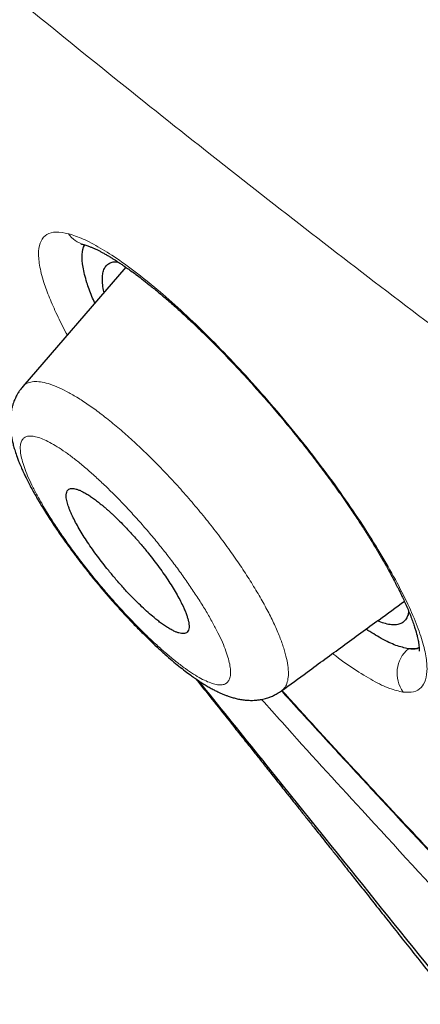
# Model space of a CAD drawing. Header units: millimetres. Extents: x 8 to 473, y 11 to 654.
# Tile 33 of 656: x 400.5 to 404.39, y 147.68 to 157.24. Entities that reach past the tile are written whole.
import ezdxf

# ---------------------------------------------------------------- set-up
doc = ezdxf.new("R2010")
doc.units = ezdxf.units.MM

msp = doc.modelspace()

# ---------------------------------------------------------------- linework, layer by layer
at = {"color": 7, "linetype": 'Continuous', "lineweight": 30}
for p, q in [((401.531, 154.8353), (400.53, 153.6775)), ((400.5311, 153.6755), (400.5316, 153.6761))]:
    msp.add_line(p, q, dxfattribs=at)
at = {"color": 8, "linetype": 'Continuous', "lineweight": 0}
for centre, radius, start, end in [((401.1929, 155.3143), 0.2675, 214.80494, 254.85125), ((404.4739, 150.8954), 0.3107, 130.2471, 216.35594)]:
    msp.add_arc(centre, radius, start, end, dxfattribs=at)
at = {"color": 7, "linetype": 'Continuous', "lineweight": 30}
for points, knots in [([(461.4343, 127.8744), (461.5028, 128.5627), (461.6393, 129.9326), (461.5397, 132.2118), (461.2898, 134.581), (460.9014, 137.0323), (460.3617, 139.7996), (459.6453, 142.8964), (458.7444, 146.3221), (457.6424, 150.206), (456.3447, 154.5431), (454.9302, 159.3122), (453.4496, 164.132), (451.8166, 169.0606), (450.26, 173.2838), (448.8522, 176.7547), (447.6792, 179.4251), (446.3576, 182.1693), (444.8471, 184.9928), (443.2049, 187.7272), (441.4397, 190.3395), (439.5907, 192.787), (437.5671, 195.1633), (435.4395, 197.4214), (433.265, 199.5544), (430.7073, 201.9013), (427.7673, 204.412), (424.4579, 207.0336), (421.1659, 209.4809), (417.8983, 211.771), (414.664, 213.894), (411.4751, 215.8488), (408.338, 217.6554), (405.2417, 219.3719), (402.1573, 221.0766), (399.0852, 222.7098), (396.0436, 224.2145), (393.0598, 225.5415), (390.1579, 226.6715), (387.3493, 227.6059), (384.6502, 228.3104), (382.3814, 228.6889), (380.5285, 228.788), (379.054, 228.6783), (377.7344, 228.3298), (376.6343, 227.685), (375.8051, 226.7211), (375.2059, 225.4174), (374.8688, 224.0286), (374.8192, 222.9724), (374.8004, 222.5711)], [0, 0, 0, 0, 0.0200047, 0.0398126, 0.0594823, 0.0790442, 0.098539, 0.1240032, 0.1493793, 0.1746635, 0.2089867, 0.2432628, 0.2776948, 0.3122934, 0.3470638, 0.3645565, 0.3821766, 0.3999474, 0.417905, 0.4360854, 0.4514078, 0.4669063, 0.4824142, 0.4977299, 0.5128612, 0.5278497, 0.5501285, 0.5722459, 0.5942634, 0.6162413, 0.6382062, 0.660093, 0.6818368, 0.7033851, 0.7249325, 0.7466767, 0.7685648, 0.7905255, 0.8125089, 0.8345238, 0.8566401, 0.8789195, 0.893908, 0.9090407, 0.9243532, 0.9398664, 0.9553564, 0.9706894, 0.9888644, 1, 1, 1, 1]), ([(459.2222, 127.7834), (459.279, 128.3336), (459.3924, 129.4332), (459.3537, 131.2404), (459.2029, 133.1259), (458.9459, 135.0845), (458.6061, 137.0963), (458.1198, 139.5444), (457.444, 142.4532), (456.5504, 145.8362), (455.5256, 149.4267), (454.3873, 153.2102), (453.1931, 157.1632), (451.9702, 161.1366), (450.6689, 165.1609), (449.2429, 169.2583), (447.9127, 172.7478), (446.7404, 175.5931), (445.7907, 177.7591), (444.7549, 179.9606), (443.6155, 182.1989), (442.3526, 184.4722), (441.0655, 186.5811), (439.779, 188.5047), (438.5312, 190.231), (437.1895, 191.9343), (435.6066, 193.7805), (433.7754, 195.7367), (431.7133, 197.7753), (429.4721, 199.8488), (427.0635, 201.9417), (424.497, 204.0378), (421.9262, 206.0238), (419.3606, 207.9095), (416.5941, 209.8481), (413.6375, 211.7986), (410.5048, 213.7281), (407.4068, 215.5186), (404.335, 217.224), (401.2742, 218.913), (398.2378, 220.5209), (395.2467, 221.9921), (392.5157, 223.1967), (390.0459, 224.1619), (387.8266, 224.9278), (385.6774, 225.5555), (383.6119, 226.0252), (381.7621, 226.2952), (380.1355, 226.3661), (378.7339, 226.2476), (377.5948, 225.9367), (376.7116, 225.4582), (376.0551, 224.8609), (375.5363, 224.1143), (375.1031, 223.1429), (374.7939, 221.9195), (374.6336, 220.4353), (374.6208, 218.8354), (374.7274, 217.1489), (374.9311, 215.3964), (375.3048, 212.9936), (375.9234, 209.8987), (376.8482, 206.079), (377.9052, 202.1902), (379.0464, 198.262), (380.2194, 194.3206), (381.3492, 190.5854), (382.4801, 187.0244), (383.6278, 183.6312), (384.8807, 180.1829), (386.1041, 177.1008), (386.9838, 174.9915), (387.4082, 174.0516), (387.4899, 173.8705)], [0, 0, 0, 0, 0.012215, 0.024412, 0.036596, 0.048766, 0.060927, 0.073082, 0.092172, 0.111249, 0.13031, 0.151946, 0.173571, 0.195212, 0.216878, 0.238563, 0.260269, 0.271132, 0.282006, 0.292893, 0.303792, 0.314705, 0.32563, 0.333834, 0.342045, 0.350258, 0.35847, 0.369407, 0.38033, 0.391239, 0.404312, 0.417369, 0.430424, 0.443476, 0.456526, 0.472832, 0.489119, 0.505383, 0.521624, 0.537868, 0.55414, 0.570431, 0.586733, 0.59978, 0.61283, 0.625882, 0.638943, 0.652018, 0.662926, 0.673848, 0.684783, 0.692993, 0.701206, 0.709417, 0.717621, 0.728547, 0.739459, 0.750357, 0.761244, 0.772118, 0.782981, 0.804686, 0.826372, 0.848038, 0.869678, 0.891304, 0.912939, 0.931134, 0.949343, 0.967563, 0.985796, 0.997263, 1, 1, 1, 1]), ([(401.0929, 155.0619), (401.0929, 155.0619), (401.0926, 155.0619), (401.0938, 155.0618), (401.0965, 155.0616), (401.1018, 155.0609), (401.1102, 155.0593), (401.1185, 155.0572), (401.1229, 155.0561)], [0, 0, 0, 0, 0.008854, 0.117651, 0.266475, 0.465761, 0.710016, 1, 1, 1, 1]), ([(401.2298, 154.487), (401.2198, 154.5092), (401.1873, 154.5814), (401.145, 154.7022), (401.1089, 154.8427), (401.1038, 154.961), (401.1129, 155.0309), (401.1319, 155.051), (401.1337, 155.0529)], [0, 0, 0, 0, 0.079789, 0.259047, 0.498087, 0.736915, 0.975712, 1, 1, 1, 1]), ([(401.123, 155.0561), (401.1293, 155.0543), (401.1411, 155.0509), (401.1595, 155.0446), (401.1759, 155.0384), (401.1906, 155.0325), (401.2036, 155.027), (401.2155, 155.0218), (401.2301, 155.0151), (401.249, 155.0061), (401.2729, 154.9942), (401.3, 154.9799), (401.3297, 154.9635), (401.3604, 154.9458), (401.3901, 154.9278), (401.416, 154.9118), (401.4372, 154.8983), (401.4549, 154.8868), (401.4754, 154.8733), (401.5025, 154.8551), (401.5384, 154.8303), (401.5809, 154.8002), (401.6292, 154.7648), (401.6883, 154.7201), (401.7576, 154.6658), (401.8375, 154.6007), (401.9265, 154.5254), (402.0251, 154.4387), (402.1339, 154.3392), (402.2487, 154.2301), (402.369, 154.1116), (402.4936, 153.9846), (402.6208, 153.8504), (402.749, 153.7108), (402.8768, 153.5671), (403.0036, 153.4198), (403.1288, 153.2696), (403.2518, 153.1171), (403.3719, 152.963), (403.4883, 152.8081), (403.6, 152.6534), (403.6977, 152.5127), (403.782, 152.3867), (403.8526, 152.2777), (403.9162, 152.1763), (403.9737, 152.0815), (404.0247, 151.9946), (404.0693, 151.9159), (404.1061, 151.8488), (404.133, 151.7981), (404.1523, 151.7611), (404.1663, 151.7336), (404.1808, 151.7048), (404.1973, 151.6713), (404.2176, 151.6291), (404.2406, 151.5796), (404.2646, 151.5251), (404.2876, 151.47), (404.3088, 151.4155), (404.3263, 151.3662), (404.3399, 151.324), (404.3497, 151.2903), (404.3572, 151.2621), (404.3631, 151.2371), (404.3683, 151.2126), (404.3731, 151.1851), (404.3764, 151.1586), (404.3779, 151.1353), (404.3778, 151.1182), (404.3771, 151.11), (404.3766, 151.1071), (404.3767, 151.1073), (404.3767, 151.1074)], [0, 0, 0, 0, 0.0117496, 0.0216585, 0.0297132, 0.0360499, 0.041615, 0.0465775, 0.0509355, 0.0590551, 0.0686718, 0.0788459, 0.0885723, 0.098118, 0.1069982, 0.1144422, 0.120439, 0.1250187, 0.1294898, 0.1376801, 0.1473124, 0.1583882, 0.1709076, 0.1842718, 0.2023022, 0.2209356, 0.2401762, 0.2627862, 0.286209, 0.3104344, 0.3354184, 0.3611602, 0.3873379, 0.4135922, 0.4399211, 0.4663251, 0.4928082, 0.5193806, 0.5460611, 0.572879, 0.59983, 0.6268361, 0.6471347, 0.6672803, 0.6860723, 0.7033034, 0.7207496, 0.7362402, 0.7497775, 0.7613644, 0.767651, 0.7731693, 0.7790083, 0.7864678, 0.7955452, 0.8078101, 0.8212595, 0.8352538, 0.8497909, 0.8648652, 0.8769345, 0.8878042, 0.8974788, 0.9063283, 0.9164554, 0.9274486, 0.942971, 0.9575922, 0.9724216, 0.9883764, 0.9964557, 1, 1, 1, 1]), ([(401.3195, 154.5907), (401.3177, 154.5979), (401.3092, 154.6314), (401.3029, 154.6823), (401.301, 154.7428), (401.3087, 154.7931), (401.3253, 154.8335), (401.3509, 154.8637), (401.3861, 154.8825), (401.4201, 154.8907), (401.4452, 154.8888), (401.4526, 154.8883)], [0, 0, 0, 0, 0.035183, 0.164933, 0.294796, 0.424768, 0.554854, 0.685076, 0.815494, 0.94589, 1, 1, 1, 1]), ([(400.5297, 153.6773), (400.5211, 153.6669), (400.5055, 153.6479), (400.4866, 153.6197), (400.4722, 153.5953), (400.462, 153.5756), (400.4539, 153.5582), (400.4463, 153.5407), (400.4376, 153.5178), (400.4287, 153.4901), (400.4212, 153.4612), (400.4138, 153.4243), (400.4082, 153.3804), (400.406, 153.3265), (400.4083, 153.273), (400.4137, 153.2243), (400.4211, 153.1805), (400.4297, 153.1398), (400.4406, 153.0972), (400.4551, 153.0481), (400.4716, 152.9999), (400.4878, 152.9569), (400.5007, 152.925), (400.5118, 152.8986), (400.5217, 152.876), (400.5316, 152.8541), (400.5447, 152.8257), (400.5628, 152.788), (400.5875, 152.7392), (400.6159, 152.6856), (400.6465, 152.6303), (400.6807, 152.571), (400.7183, 152.5081), (400.7602, 152.4407), (400.8024, 152.3752), (400.8464, 152.3088), (400.8934, 152.2399), (400.9459, 152.1654), (401.0041, 152.0852), (401.0683, 151.9994), (401.1385, 151.9086), (401.2143, 151.814), (401.2929, 151.7192), (401.3713, 151.6277), (401.4471, 151.5421), (401.5198, 151.4626), (401.5961, 151.3816), (401.6749, 151.3007), (401.755, 151.2217), (401.8324, 151.1482), (401.907, 151.0803), (401.9788, 151.0179), (402.0442, 150.9637), (402.1043, 150.9165), (402.1537, 150.8796), (402.1971, 150.8486), (402.2365, 150.8217), (402.2781, 150.7947), (402.3189, 150.7697), (402.3519, 150.7509), (402.3769, 150.7374), (402.395, 150.7279), (402.4146, 150.718), (402.438, 150.7069), (402.4658, 150.6944), (402.4949, 150.6825), (402.527, 150.6706), (402.5617, 150.6592), (402.6017, 150.6484), (402.6443, 150.6396), (402.6908, 150.6332), (402.7351, 150.6307), (402.7763, 150.6315), (402.8114, 150.6346), (402.8434, 150.6395), (402.8794, 150.6474), (402.9076, 150.6558), (402.9307, 150.6642), (402.9449, 150.6698), (402.9684, 150.6802), (403.0025, 150.6976), (403.0281, 150.7151), (403.0426, 150.7249)], [0, 0, 0, 0, 0.00929, 0.017005, 0.023117, 0.028593, 0.032012, 0.036489, 0.04244, 0.049853, 0.057561, 0.064177, 0.077816, 0.092346, 0.107806, 0.122708, 0.134735, 0.145944, 0.158316, 0.172824, 0.189795, 0.200724, 0.209718, 0.216801, 0.222842, 0.228727, 0.235032, 0.246357, 0.259722, 0.27443, 0.288662, 0.302329, 0.319382, 0.335494, 0.351669, 0.366708, 0.382918, 0.400309, 0.418893, 0.438689, 0.459711, 0.481823, 0.504595, 0.526496, 0.547405, 0.567346, 0.586334, 0.610182, 0.632364, 0.652887, 0.675323, 0.695897, 0.715202, 0.733247, 0.75011, 0.760735, 0.773428, 0.786913, 0.800064, 0.812301, 0.818465, 0.824118, 0.829837, 0.837103, 0.846016, 0.855856, 0.864509, 0.875887, 0.887372, 0.899397, 0.911764, 0.925038, 0.933815, 0.942933, 0.951162, 0.957549, 0.96875, 0.970963, 0.974348, 0.978961, 0.988155, 1, 1, 1, 1]), ([(401.8038, 151.435), (401.8159, 151.4252), (401.8409, 151.4049), (401.8779, 151.377), (401.9156, 151.3506), (401.9533, 151.3269), (401.9881, 151.3078), (402.0192, 151.2936), (402.0463, 151.2843), (402.0703, 151.2793), (402.0911, 151.2784), (402.1107, 151.2821), (402.1274, 151.2926), (402.1391, 151.312), (402.1443, 151.338), (402.1434, 151.3678), (402.1382, 151.3992), (402.1301, 151.4307), (402.119, 151.4643), (402.1053, 151.4997), (402.0866, 151.5424), (402.0615, 151.5939), (402.0284, 151.655), (401.9906, 151.7191), (401.9487, 151.7853), (401.9032, 151.853), (401.8544, 151.9214), (401.8031, 151.99), (401.7449, 152.0642), (401.6789, 152.1443), (401.6046, 152.2295), (401.5338, 152.3059), (401.4681, 152.3728), (401.4206, 152.4187), (401.385, 152.4516), (401.3613, 152.4731), (401.3376, 152.4939), (401.3142, 152.5139), (401.2862, 152.5372), (401.2534, 152.5633), (401.2159, 152.5914), (401.178, 152.6176), (401.1404, 152.641), (401.1058, 152.6599), (401.0747, 152.6739), (401.0476, 152.6832), (401.0235, 152.6882), (401.0027, 152.6891), (400.983, 152.6854), (400.9663, 152.6748), (400.9547, 152.6552), (400.9499, 152.6289), (400.9511, 152.6004), (400.9558, 152.5724), (400.9621, 152.5468), (400.9705, 152.5198), (400.9807, 152.4915), (400.9927, 152.4622), (401.0098, 152.424), (401.0339, 152.375), (401.0673, 152.3139), (401.1053, 152.2499), (401.1474, 152.1837), (401.193, 152.1162), (401.2417, 152.048), (401.2928, 151.9797), (401.3507, 151.9058), (401.4164, 151.8258), (401.4904, 151.7405), (401.561, 151.6639), (401.6266, 151.5965), (401.6864, 151.5385), (401.7463, 151.4835), (401.7845, 151.4513), (401.8038, 151.435)], [0, 0, 0, 0, 0.01086, 0.022536, 0.035028, 0.048336, 0.062461, 0.074954, 0.087449, 0.099946, 0.112445, 0.124947, 0.142392, 0.159314, 0.175712, 0.191589, 0.203918, 0.215915, 0.22758, 0.238916, 0.249923, 0.265966, 0.28188, 0.297668, 0.313336, 0.328887, 0.344329, 0.359665, 0.374901, 0.394195, 0.414089, 0.434591, 0.450377, 0.466514, 0.473071, 0.479684, 0.486355, 0.493083, 0.499868, 0.510934, 0.522718, 0.535222, 0.548446, 0.56239, 0.574885, 0.587384, 0.599886, 0.612392, 0.624901, 0.642586, 0.659678, 0.676179, 0.692088, 0.70237, 0.71239, 0.722148, 0.731647, 0.740885, 0.749864, 0.765976, 0.781935, 0.797747, 0.813418, 0.828952, 0.844354, 0.859631, 0.874788, 0.894013, 0.913882, 0.934403, 0.950234, 0.966441, 0.983029, 1, 1, 1, 1]), ([(403.042, 150.7246), (403.1251, 150.7852), (403.323, 150.9294), (403.6385, 151.1593), (403.9527, 151.3883), (404.1522, 151.5336), (404.234, 151.5933)], [0, 0, 0, 0, 0.208988, 0.49736, 0.793758, 1, 1, 1, 1]), ([(404.2756, 151.4982), (404.274, 151.4859), (404.27, 151.4562), (404.2534, 151.4206), (404.2275, 151.3901), (404.1925, 151.3708), (404.149, 151.3624), (404.0971, 151.3652), (404.0389, 151.3776), (403.9944, 151.3945), (403.9726, 151.4028)], [0, 0, 0, 0, 0.091546, 0.22222, 0.352798, 0.483316, 0.613833, 0.74442, 0.875125, 1, 1, 1, 1]), ([(404.2731, 151.1326), (404.2346, 151.1411), (404.1576, 151.1582), (404.0184, 151.2235), (403.9123, 151.2909), (403.8625, 151.3226)], [0, 0, 0, 0, 0.346503, 0.693063, 1, 1, 1, 1]), ([(404.3771, 151.1445), (404.3701, 151.1407), (404.3434, 151.1262), (404.3029, 151.1299), (404.2731, 151.1326)], [0, 0, 0, 0, 0.262514, 1, 1, 1, 1]), ([(402.2087, 150.8409), (402.214, 150.8341), (402.2733, 150.7596), (402.388, 150.6155), (402.5286, 150.4387), (402.6439, 150.2936), (402.7303, 150.1851), (402.8092, 150.0859), (402.8806, 149.9961), (402.9444, 149.9158), (403.0008, 149.8448), (403.0497, 149.7833), (403.0911, 149.7313), (403.1258, 149.6876), (403.1556, 149.6501), (403.1829, 149.6158), (403.2088, 149.5832), (403.2334, 149.5523), (403.2565, 149.5232), (403.2797, 149.494), (403.3076, 149.4589), (403.3432, 149.414), (403.3883, 149.3573), (403.4414, 149.2904), (403.5031, 149.2128), (403.5734, 149.1243), (403.6525, 149.0247), (403.7399, 148.9146), (403.8358, 148.7939), (403.9393, 148.6635), (404.0504, 148.5235), (404.169, 148.3739), (404.2957, 148.2142), (404.428, 148.0472), (404.5658, 147.8734), (404.7086, 147.693), (404.8587, 147.5033), (405.0162, 147.3042), (405.1808, 147.0959), (405.3637, 146.8643), (405.5657, 146.6084), (405.7878, 146.3268), (406.0199, 146.0322), (406.253, 145.7361), (406.4862, 145.4396), (406.719, 145.1435), (406.9599, 144.8369), (407.2088, 144.5199), (407.4657, 144.1925), (407.7307, 143.8547), (408.0037, 143.5064), (408.1884, 143.2708), (408.2821, 143.1512)], [0, 0, 0, 0, 0.002643, 0.029269, 0.056549, 0.071973, 0.086166, 0.099128, 0.110858, 0.121355, 0.13062, 0.138652, 0.145451, 0.151017, 0.155735, 0.16015, 0.164442, 0.16848, 0.172267, 0.17582, 0.179925, 0.18599, 0.193383, 0.202103, 0.212151, 0.223747, 0.236719, 0.251069, 0.266797, 0.283903, 0.302046, 0.321519, 0.342323, 0.364459, 0.386729, 0.410203, 0.434881, 0.460765, 0.487855, 0.516152, 0.551051, 0.587628, 0.625884, 0.665819, 0.702896, 0.741314, 0.781072, 0.822172, 0.864615, 0.9084, 0.953528, 1, 1, 1, 1]), ([(408.3418, 143.1959), (408.0186, 143.6047), (407.3722, 144.4223), (406.3977, 145.6447), (405.4208, 146.8648), (404.4421, 148.0826), (403.5754, 149.1592), (402.8406, 150.0717), (402.4327, 150.579), (402.2382, 150.8208)], [0, 0, 0, 0, 0.160022, 0.320051, 0.480057, 0.640015, 0.799925, 0.904618, 1, 1, 1, 1]), ([(403.041, 150.7239), (403.0468, 150.7175), (403.1902, 150.5588), (403.4634, 150.2603), (403.8606, 149.8287), (404.2498, 149.4102), (404.6386, 148.9959), (405.0269, 148.5858), (405.4502, 148.1428), (405.9085, 147.6683), (406.4019, 147.1637), (406.8947, 146.6659), (407.387, 146.1746), (407.8791, 145.6898), (408.371, 145.2112), (408.8518, 144.7499), (409.2029, 144.4161), (409.3901, 144.2409), (409.4241, 144.209)], [0, 0, 0, 0, 0.002708, 0.067239, 0.128086, 0.188913, 0.249708, 0.310439, 0.371106, 0.448421, 0.525692, 0.602933, 0.680166, 0.757411, 0.834685, 0.911978, 0.983974, 1, 1, 1, 1])]:
    msp.add_open_spline(points, degree=3, knots=knots, dxfattribs=at)
at = {"color": 8, "linetype": 'Continuous', "lineweight": 0}
for points, knots in [([(404.3569, 216.7998), (405.7188, 216.0434), (408.4356, 214.5345), (412.5561, 212.0892), (416.3729, 209.5979), (419.8755, 207.1338), (423.0606, 204.7509), (426.2692, 202.1948), (429.116, 199.7484), (431.5746, 197.4797), (433.642, 195.4408), (435.6434, 193.3058), (437.5325, 191.082), (439.2773, 188.8), (440.9676, 186.3414), (442.5639, 183.737), (444.0486, 181.02), (445.3645, 178.3508), (446.5413, 175.7293), (447.9497, 172.3078), (449.503, 168.1351), (451.1333, 163.2579), (452.6086, 158.4693), (454.0251, 153.7185), (455.4095, 149.0879), (456.6505, 144.6362), (457.6891, 140.4085), (458.3721, 136.9036), (458.7655, 134.0828), (458.9407, 131.895), (458.9675, 129.8038), (458.7822, 128.5595), (458.6891, 127.9348)], [0, 0, 0, 0, 0.041621, 0.083027, 0.124254, 0.155187, 0.186259, 0.217684, 0.249258, 0.270278, 0.291311, 0.312423, 0.333508, 0.354515, 0.375614, 0.400882, 0.426039, 0.451271, 0.476543, 0.501735, 0.551843, 0.601883, 0.651941, 0.702019, 0.752119, 0.798831, 0.845298, 0.891449, 0.918531, 0.94558, 0.97268, 1, 1, 1, 1]), ([(407.5464, 152.0288), (407.2105, 152.2704), (406.5387, 152.7536), (405.5421, 153.4875), (404.5537, 154.228), (403.5744, 154.9757), (402.6039, 155.7304), (401.6425, 156.4921), (400.6901, 157.2607), (399.7468, 158.0362), (398.8126, 158.8184), (397.8878, 159.6076), (396.9716, 160.403), (396.3687, 160.9389), (396.0673, 161.2069)], [0, 0, 0, 0, 0.083332, 0.166665, 0.250001, 0.333339, 0.416677, 0.500015, 0.583353, 0.666689, 0.750022, 0.833352, 0.916679, 1, 1, 1, 1]), ([(400.9618, 154.177), (400.9586, 154.1828), (400.9196, 154.2528), (400.8599, 154.3756), (400.7854, 154.5419), (400.7256, 154.7064), (400.6869, 154.8615), (400.6782, 154.9968), (400.7023, 155.0968), (400.7595, 155.159), (400.8467, 155.1858), (400.931, 155.1697), (400.9732, 155.1616)], [0, 0, 0, 0, 0.008139, 0.098353, 0.188574, 0.278872, 0.399153, 0.519217, 0.639218, 0.75925, 0.879432, 1, 1, 1, 1]), ([(400.9732, 155.1616), (401.0189, 155.1466), (401.1102, 155.1167), (401.2779, 155.0276), (401.4644, 154.9083), (401.6693, 154.7571), (401.8892, 154.5765), (402.1213, 154.3678), (402.3616, 154.1345), (402.6055, 153.8815), (402.8491, 153.6131), (403.0884, 153.3335), (403.3195, 153.0466), (403.5381, 152.7572), (403.7397, 152.4708), (403.9213, 152.1926), (404.0805, 151.9271), (404.2147, 151.6787), (404.3216, 151.4514), (404.3985, 151.2498), (404.4438, 151.0777), (404.459, 150.9359), (404.4448, 150.8259), (404.4008, 150.7502), (404.3301, 150.707), (404.2591, 150.7098), (404.2236, 150.7112)], [0, 0, 0, 0, 0.041737, 0.083478, 0.125206, 0.166899, 0.20856, 0.250249, 0.291965, 0.333641, 0.375286, 0.416902, 0.458521, 0.500231, 0.541998, 0.583717, 0.625398, 0.667022, 0.708571, 0.75007, 0.791621, 0.833279, 0.875006, 0.916736, 0.958408, 1, 1, 1, 1]), ([(400.5316, 153.6761), (400.5372, 153.6831), (400.5531, 153.703), (400.5929, 153.7203), (400.6496, 153.7287), (400.7173, 153.7223), (400.7948, 153.702), (400.8817, 153.6678), (400.9773, 153.6198), (401.0813, 153.5584), (401.193, 153.4834), (401.3113, 153.3961), (401.3946, 153.3279), (401.4363, 153.2937)], [0, 0, 0, 0, 0.0508944, 0.1456108, 0.2404754, 0.3350014, 0.4293085, 0.5235478, 0.6178809, 0.7124945, 0.8076144, 0.9035187, 1, 1, 1, 1]), ([(401.4363, 153.2937), (401.4785, 153.2576), (401.5626, 153.1856), (401.6919, 153.0655), (401.8215, 152.9381), (401.9509, 152.8036), (402.0789, 152.6633), (402.2045, 152.5181), (402.3265, 152.3693), (402.4434, 152.2186), (402.5537, 152.0679), (402.6563, 151.9189), (402.7505, 151.773), (402.8353, 151.6314), (402.9101, 151.4954), (402.9739, 151.3664), (403.026, 151.2456), (403.0654, 151.135), (403.0926, 151.0351), (403.1074, 150.9469), (403.1099, 150.8709), (403.0999, 150.8079), (403.0785, 150.7574), (403.0541, 150.7355), (403.042, 150.7246)], [0, 0, 0, 0, 0.045824, 0.091417, 0.136854, 0.182207, 0.227553, 0.272981, 0.318603, 0.364401, 0.41007, 0.455646, 0.501165, 0.546651, 0.592128, 0.637634, 0.683228, 0.728865, 0.774289, 0.819566, 0.864766, 0.90995, 0.95518, 1, 1, 1, 1]), ([(401.213, 152.8229), (401.1811, 152.851), (401.1173, 152.9071), (401.0271, 152.9795), (400.942, 153.0425), (400.8628, 153.095), (400.7901, 153.137), (400.7245, 153.1683), (400.6663, 153.1888), (400.6162, 153.1981), (400.5746, 153.1963), (400.5425, 153.1824), (400.52, 153.157), (400.507, 153.1205), (400.5035, 153.0734), (400.5096, 153.0163), (400.5251, 152.9496), (400.5502, 152.8739), (400.5847, 152.7895), (400.6289, 152.6969), (400.682, 152.597), (400.7435, 152.4911), (400.8125, 152.38), (400.8885, 152.265), (400.9708, 152.1469), (401.0588, 152.027), (401.1514, 151.9065), (401.2476, 151.7871), (401.3462, 151.6702), (401.4461, 151.5568), (401.5465, 151.4478), (401.6466, 151.3442), (401.7454, 151.2467), (401.842, 151.1563), (401.9356, 151.0741), (402.0249, 151.0011), (402.1091, 150.9379), (402.1876, 150.8849), (402.2599, 150.8423), (402.3254, 150.8105), (402.3836, 150.7896), (402.434, 150.7801), (402.4758, 150.7822), (402.5083, 150.7963), (402.5312, 150.8221), (402.5446, 150.8591), (402.5485, 150.9066), (402.5428, 150.9643), (402.5277, 151.0316), (402.5032, 151.1081), (402.4692, 151.1931), (402.4254, 151.2865), (402.3725, 151.3872), (402.3113, 151.4939), (402.2425, 151.6054), (402.1668, 151.7207), (402.085, 151.8385), (401.9979, 151.9576), (401.9061, 152.0769), (401.8106, 152.1951), (401.7122, 152.3111), (401.6121, 152.4239), (401.5111, 152.5327), (401.4102, 152.6362), (401.3101, 152.7342), (401.2454, 152.7933), (401.213, 152.8229)], [0, 0, 0, 0, 0.015761, 0.031477, 0.047143, 0.062781, 0.078405, 0.094018, 0.109623, 0.125219, 0.140811, 0.156413, 0.172039, 0.187686, 0.203341, 0.218988, 0.234614, 0.250207, 0.265767, 0.28132, 0.296888, 0.31248, 0.328098, 0.343739, 0.359406, 0.375103, 0.390842, 0.406525, 0.422148, 0.437742, 0.45333, 0.468925, 0.484535, 0.50017, 0.515837, 0.531474, 0.547082, 0.562683, 0.578291, 0.593917, 0.60957, 0.625259, 0.640996, 0.65671, 0.672388, 0.688042, 0.703674, 0.719285, 0.734872, 0.750439, 0.765993, 0.781554, 0.797139, 0.812749, 0.828373, 0.843996, 0.859603, 0.875184, 0.890738, 0.906271, 0.921811, 0.937376, 0.952974, 0.96861, 0.984284, 1, 1, 1, 1]), ([(404.2731, 151.1326), (404.3043, 151.1281), (404.3461, 151.122), (404.371, 151.1381), (404.3773, 151.1422)], [0, 0, 0, 0, 0.74869, 1, 1, 1, 1]), ([(404.2236, 150.7112), (404.1808, 150.7206), (404.0951, 150.7395), (403.9328, 150.817), (403.7475, 150.9325), (403.614, 151.0242), (403.5393, 151.0854), (403.5383, 151.0863)], [0, 0, 0, 0, 0.248818, 0.498068, 0.747476, 0.996639, 1, 1, 1, 1]), ([(403.0458, 150.7274), (403.1432, 150.6199), (403.4404, 150.2919), (403.9375, 149.7536), (404.5362, 149.1125), (405.1845, 148.4285), (405.8822, 147.7041), (406.6291, 146.943), (407.3748, 146.1971), (408.1198, 145.4668), (408.7987, 144.8119), (409.23, 144.4077), (409.4126, 144.2365)], [0, 0, 0, 0, 0.045797, 0.139746, 0.233623, 0.327324, 0.444846, 0.562172, 0.679399, 0.796606, 0.913856, 1, 1, 1, 1]), ([(410.0572, 143.2286), (410.0233, 143.26), (409.5656, 143.6832), (408.787, 144.4375), (407.7195, 145.487), (406.7506, 146.4658), (405.7784, 147.4706), (404.8014, 148.5031), (403.8903, 149.4886), (403.2384, 150.2034), (402.9145, 150.5666), (402.8483, 150.6408)], [0, 0, 0, 0, 0.014142, 0.190439, 0.324957, 0.45958, 0.594461, 0.729801, 0.865728, 0.972567, 1, 1, 1, 1])]:
    msp.add_open_spline(points, degree=3, knots=knots, dxfattribs=at)

doc.saveas('drawing.dxf')
